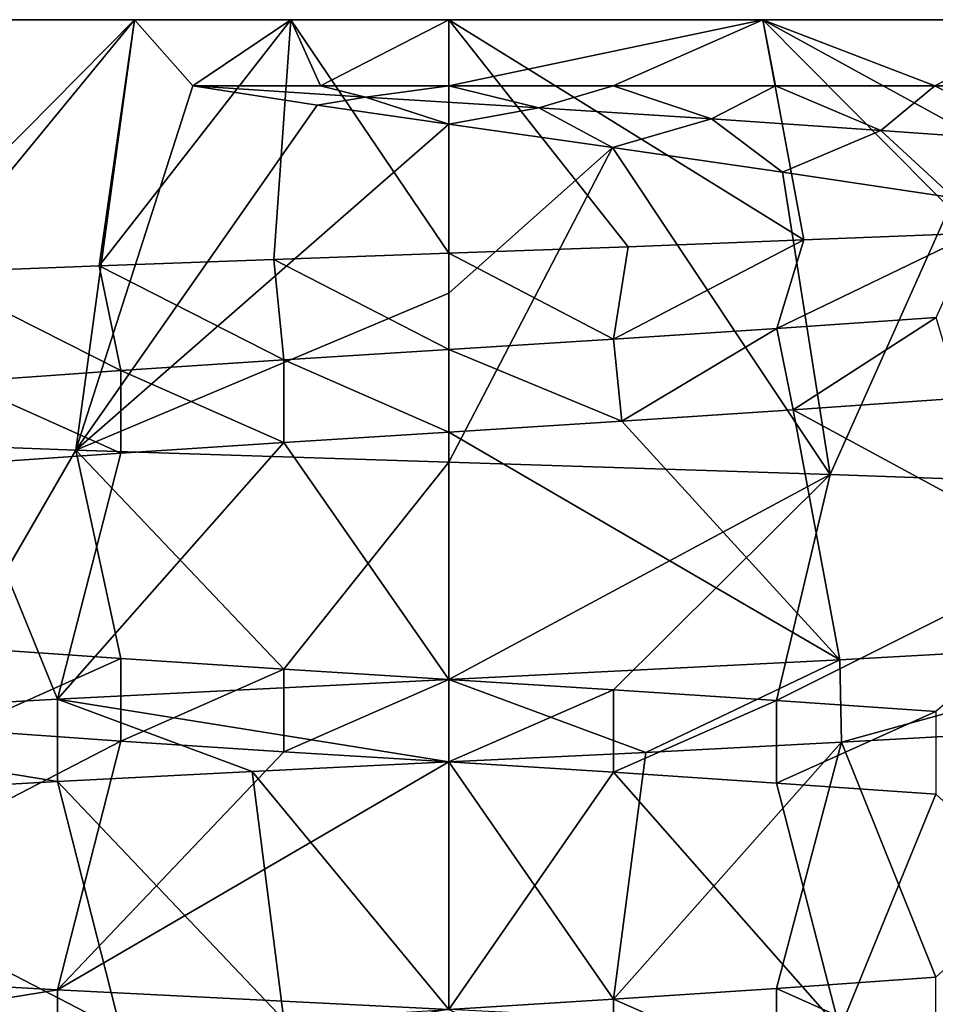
# Model space of a CAD drawing. Header units: inches. Extents: x -4.64 to 4.64, y -1.42 to 0.49.
# Tile 603 of 608: x 4.2297 to 4.2731, y 0.4454 to 0.492. Entities that reach past the tile are written whole.
import ezdxf

# ---------------------------------------------------------------- set-up
doc = ezdxf.new("R2010")
doc.units = ezdxf.units.IN
doc.header["$LTSCALE"] = 65.185185
doc.header["$MEASUREMENT"] = 0
for name, color, linetype in [('104', 7, 'CONTINUOUS'), ('112', 7, 'CONTINUOUS'), ('114', 7, 'CONTINUOUS'), ('116', 7, 'CONTINUOUS'), ('117', 7, 'CONTINUOUS'), ('118', 7, 'CONTINUOUS'), ('262', 7, 'CONTINUOUS'), ('345', 7, 'CONTINUOUS'), ('347', 7, 'CONTINUOUS'), ('348', 7, 'CONTINUOUS'), ('353', 7, 'CONTINUOUS'), ('358', 7, 'CONTINUOUS'), ('366', 7, 'CONTINUOUS'), ('368', 7, 'CONTINUOUS'), ('370', 7, 'CONTINUOUS'), ('371', 7, 'CONTINUOUS'), ('372', 7, 'CONTINUOUS'), ('499', 7, 'CONTINUOUS'), ('91', 7, 'CONTINUOUS'), ('93', 7, 'CONTINUOUS'), ('94', 7, 'CONTINUOUS'), ('99', 7, 'CONTINUOUS')]:
    doc.layers.add(name, color=color, linetype=linetype)

msp = doc.modelspace()

# ---------------------------------------------------------------- linework, layer by layer
at = {"layer": '104', "color": 7, "linetype": 'CONTINUOUS', "true_color": 0x969696}
for points in [[(4.232343, 0.471619, 8.534767), (4.215588, 0.47224, 8.540409), (4.235122, 0.492, 8.555001), (4.232343, 0.471619, 8.534767)], [(4.235122, 0.492, 8.555001), (4.215588, 0.47224, 8.540409), (4.227884, 0.492, 8.556941), (4.235122, 0.492, 8.555001)], [(4.225273, 0.480025, 8.704794), (4.233443, 0.480343, 8.706556), (4.235121, 0.492, 8.694999), (4.225273, 0.480025, 8.704794)], [(4.227884, 0.492, 8.693059), (4.225273, 0.480025, 8.704794), (4.235121, 0.492, 8.694999), (4.227884, 0.492, 8.693059)], [(4.237881, 0.48886, 8.551287), (4.232343, 0.471619, 8.534767), (4.235122, 0.492, 8.555001), (4.237881, 0.48886, 8.551287)], [(4.233443, 0.480343, 8.706556), (4.241722, 0.48065, 8.707498), (4.24252, 0.492, 8.69617), (4.233443, 0.480343, 8.706556)], [(4.235121, 0.492, 8.694999), (4.233443, 0.480343, 8.706556), (4.24252, 0.492, 8.69617), (4.235121, 0.492, 8.694999)], [(4.24252, 0.492, 8.55383), (4.237881, 0.48886, 8.551287), (4.235122, 0.492, 8.555001), (4.24252, 0.492, 8.55383)], [(4.243921, 0.48886, 8.550545), (4.237881, 0.48886, 8.551287), (4.24252, 0.492, 8.55383), (4.243921, 0.48886, 8.550545)], [(4.241722, 0.48065, 8.707498), (4.25, 0.480945, 8.707618), (4.24252, 0.492, 8.69617), (4.241722, 0.48065, 8.707498)], [(4.25, 0.492, 8.553437), (4.243921, 0.48886, 8.550545), (4.24252, 0.492, 8.55383), (4.25, 0.492, 8.553437)], [(4.25, 0.480945, 8.707618), (4.25, 0.492, 8.696563), (4.24252, 0.492, 8.69617), (4.25, 0.480945, 8.707618)], [(4.25, 0.48886, 8.550297), (4.243921, 0.48886, 8.550545), (4.25, 0.492, 8.553437), (4.25, 0.48886, 8.550297)], [(4.232343, 0.471619, 8.534767), (4.237881, 0.48886, 8.551287), (4.24377, 0.487951, 8.549646), (4.232343, 0.471619, 8.534767)], [(4.25, 0.487047, 8.548485), (4.232343, 0.471619, 8.534767), (4.24377, 0.487951, 8.549646), (4.25, 0.487047, 8.548485)], [(4.25, 0.479043, 8.540481), (4.232343, 0.471619, 8.534767), (4.25, 0.487047, 8.548485), (4.25, 0.479043, 8.540481)], [(4.25, 0.471039, 8.532476), (4.232343, 0.471619, 8.534767), (4.25, 0.479043, 8.540481), (4.25, 0.471039, 8.532476)]]:
    msp.add_3dface(points, dxfattribs=at)
at = {"layer": '112', "color": 7, "linetype": 'CONTINUOUS', "true_color": 0x969696}
for points in [[(4.237881, 0.48886, 8.551287), (4.246055, 0.488338, 8.550402), (4.24377, 0.487951, 8.549646), (4.237881, 0.48886, 8.551287)], [(4.246055, 0.488338, 8.550402), (4.25, 0.487047, 8.548485), (4.24377, 0.487951, 8.549646), (4.246055, 0.488338, 8.550402)], [(4.246055, 0.488338, 8.550402), (4.254278, 0.48783, 8.55042), (4.25, 0.487047, 8.548485), (4.246055, 0.488338, 8.550402)], [(4.25, 0.487047, 8.548485), (4.254278, 0.48783, 8.55042), (4.257769, 0.485946, 8.547773), (4.25, 0.487047, 8.548485)], [(4.254278, 0.48783, 8.55042), (4.262449, 0.487306, 8.551342), (4.257769, 0.485946, 8.547773), (4.254278, 0.48783, 8.55042)], [(4.257769, 0.485946, 8.547773), (4.262449, 0.487306, 8.551342), (4.26581, 0.484781, 8.547821), (4.257769, 0.485946, 8.547773)], [(4.262449, 0.487306, 8.551342), (4.27047, 0.486758, 8.553157), (4.26581, 0.484781, 8.547821), (4.262449, 0.487306, 8.551342)], [(4.26581, 0.484781, 8.547821), (4.27047, 0.486758, 8.553157), (4.273933, 0.483569, 8.548671), (4.26581, 0.484781, 8.547821)], [(4.27047, 0.486758, 8.553157), (4.278244, 0.486193, 8.555843), (4.273933, 0.483569, 8.548671), (4.27047, 0.486758, 8.553157)], [(4.274237, 0.474072, 8.695661), (4.266322, 0.473517, 8.697898), (4.286351, 0.462672, 8.71277), (4.274237, 0.474072, 8.695661)], [(4.266322, 0.473517, 8.697898), (4.258211, 0.472981, 8.69925), (4.268531, 0.461679, 8.718175), (4.266322, 0.473517, 8.697898)], [(4.286351, 0.462672, 8.71277), (4.266322, 0.473517, 8.697898), (4.268531, 0.461679, 8.718175), (4.286351, 0.462672, 8.71277)], [(4.258211, 0.472981, 8.69925), (4.25, 0.472469, 8.699703), (4.268531, 0.461679, 8.718175), (4.258211, 0.472981, 8.69925)], [(4.25, 0.472469, 8.699703), (4.242195, 0.471982, 8.699294), (4.25, 0.46075, 8.72), (4.25, 0.472469, 8.699703)], [(4.25, 0.472469, 8.699703), (4.25, 0.46075, 8.72), (4.268531, 0.461679, 8.718175), (4.25, 0.472469, 8.699703)], [(4.242195, 0.471982, 8.699294), (4.234469, 0.471474, 8.69807), (4.231468, 0.45982, 8.718175), (4.242195, 0.471982, 8.699294)], [(4.242195, 0.471982, 8.699294), (4.231468, 0.45982, 8.718175), (4.25, 0.46075, 8.72), (4.242195, 0.471982, 8.699294)], [(4.234469, 0.471474, 8.69807), (4.226913, 0.470946, 8.696046), (4.231468, 0.45982, 8.718175), (4.234469, 0.471474, 8.69807)], [(4.226913, 0.470946, 8.696046), (4.213645, 0.458823, 8.712769), (4.231468, 0.45982, 8.718175), (4.226913, 0.470946, 8.696046)], [(4.226915, 0.458364, 8.553954), (4.234471, 0.457838, 8.551929), (4.213644, 0.447048, 8.537232), (4.226915, 0.458364, 8.553954)], [(4.234471, 0.457838, 8.551929), (4.231468, 0.446054, 8.531825), (4.213644, 0.447048, 8.537232), (4.234471, 0.457838, 8.551929)], [(4.234471, 0.457838, 8.551929), (4.242196, 0.45733, 8.550706), (4.231468, 0.446054, 8.531825), (4.234471, 0.457838, 8.551929)], [(4.242196, 0.45733, 8.550706), (4.25, 0.456844, 8.550297), (4.231468, 0.446054, 8.531825), (4.242196, 0.45733, 8.550706)], [(4.25, 0.456844, 8.550297), (4.25, 0.445125, 8.53), (4.231468, 0.446054, 8.531825), (4.25, 0.456844, 8.550297)], [(4.25, 0.445125, 8.53), (4.25, 0.456844, 8.550297), (4.257805, 0.456357, 8.550706), (4.25, 0.445125, 8.53)], [(4.268532, 0.444195, 8.531825), (4.25, 0.445125, 8.53), (4.257805, 0.456357, 8.550706), (4.268532, 0.444195, 8.531825)], [(4.265531, 0.455849, 8.55193), (4.268532, 0.444195, 8.531825), (4.257805, 0.456357, 8.550706), (4.265531, 0.455849, 8.55193)], [(4.273087, 0.455321, 8.553954), (4.268532, 0.444195, 8.531825), (4.265531, 0.455849, 8.55193), (4.273087, 0.455321, 8.553954)], [(4.286355, 0.443198, 8.537231), (4.268532, 0.444195, 8.531825), (4.273087, 0.455321, 8.553954), (4.286355, 0.443198, 8.537231)]]:
    msp.add_3dface(points, dxfattribs=at)
at = {"layer": '114', "color": 7, "linetype": 'CONTINUOUS', "true_color": 0x969696}
for points in [[(4.265539, 0.47737, 8.698068), (4.2731, 0.477899, 8.696041), (4.274911, 0.481897, 8.702774), (4.265539, 0.47737, 8.698068)], [(4.265539, 0.47737, 8.698068), (4.274911, 0.481897, 8.702774), (4.266831, 0.481567, 8.70525), (4.265539, 0.47737, 8.698068)], [(4.25781, 0.476862, 8.699293), (4.258506, 0.48125, 8.706872), (4.25, 0.480945, 8.707618), (4.25781, 0.476862, 8.699293)], [(4.25781, 0.476862, 8.699293), (4.265539, 0.47737, 8.698068), (4.266831, 0.481567, 8.70525), (4.25781, 0.476862, 8.699293)], [(4.25781, 0.476862, 8.699293), (4.266831, 0.481567, 8.70525), (4.258506, 0.48125, 8.706872), (4.25781, 0.476862, 8.699293)], [(4.25, 0.476375, 8.699703), (4.25, 0.480945, 8.707618), (4.241722, 0.48065, 8.707498), (4.25, 0.476375, 8.699703)], [(4.25, 0.476375, 8.699703), (4.25781, 0.476862, 8.699293), (4.25, 0.480945, 8.707618), (4.25, 0.476375, 8.699703)], [(4.234471, 0.475381, 8.698071), (4.233443, 0.480343, 8.706556), (4.225273, 0.480025, 8.704794), (4.234471, 0.475381, 8.698071)], [(4.242196, 0.475888, 8.699294), (4.241722, 0.48065, 8.707498), (4.233443, 0.480343, 8.706556), (4.242196, 0.475888, 8.699294)], [(4.234471, 0.475381, 8.698071), (4.242196, 0.475888, 8.699294), (4.233443, 0.480343, 8.706556), (4.234471, 0.475381, 8.698071)], [(4.242196, 0.475888, 8.699294), (4.25, 0.476375, 8.699703), (4.241722, 0.48065, 8.707498), (4.242196, 0.475888, 8.699294)], [(4.226915, 0.474854, 8.696046), (4.234471, 0.475381, 8.698071), (4.225273, 0.480025, 8.704794), (4.226915, 0.474854, 8.696046)], [(4.226913, 0.462273, 8.553954), (4.215588, 0.47224, 8.540409), (4.232343, 0.471619, 8.534767), (4.226913, 0.462273, 8.553954)], [(4.234469, 0.461744, 8.55193), (4.226913, 0.462273, 8.553954), (4.232343, 0.471619, 8.534767), (4.234469, 0.461744, 8.55193)], [(4.242195, 0.461236, 8.550706), (4.234469, 0.461744, 8.55193), (4.232343, 0.471619, 8.534767), (4.242195, 0.461236, 8.550706)], [(4.242195, 0.461236, 8.550706), (4.232343, 0.471619, 8.534767), (4.25, 0.471039, 8.532476), (4.242195, 0.461236, 8.550706)], [(4.25, 0.46075, 8.550297), (4.242195, 0.461236, 8.550706), (4.25, 0.471039, 8.532476), (4.25, 0.46075, 8.550297)], [(4.25, 0.46075, 8.550297), (4.25, 0.471039, 8.532476), (4.268074, 0.470453, 8.533661), (4.25, 0.46075, 8.550297)], [(4.25, 0.46075, 8.550297), (4.268074, 0.470453, 8.533661), (4.257804, 0.460263, 8.550706), (4.25, 0.46075, 8.550297)], [(4.257804, 0.460263, 8.550706), (4.268074, 0.470453, 8.533661), (4.265529, 0.459756, 8.551929), (4.257804, 0.460263, 8.550706)], [(4.268074, 0.470453, 8.533661), (4.285688, 0.469827, 8.538324), (4.265529, 0.459756, 8.551929), (4.268074, 0.470453, 8.533661)], [(4.265529, 0.459756, 8.551929), (4.285688, 0.469827, 8.538324), (4.273085, 0.459229, 8.553954), (4.265529, 0.459756, 8.551929)], [(4.286489, 0.458779, 8.712713), (4.268603, 0.457777, 8.718161), (4.273087, 0.446648, 8.696046), (4.286489, 0.458779, 8.712713)], [(4.268603, 0.457777, 8.718161), (4.259344, 0.457301, 8.719539), (4.257805, 0.445611, 8.699294), (4.268603, 0.457777, 8.718161)], [(4.265531, 0.446119, 8.69807), (4.268603, 0.457777, 8.718161), (4.257805, 0.445611, 8.699294), (4.265531, 0.446119, 8.69807)], [(4.273087, 0.446648, 8.696046), (4.268603, 0.457777, 8.718161), (4.265531, 0.446119, 8.69807), (4.273087, 0.446648, 8.696046)], [(4.259344, 0.457301, 8.719539), (4.25, 0.456844, 8.72), (4.257805, 0.445611, 8.699294), (4.259344, 0.457301, 8.719539)], [(4.25, 0.456844, 8.72), (4.240692, 0.456388, 8.719543), (4.25, 0.445125, 8.699703), (4.25, 0.456844, 8.72)], [(4.257805, 0.445611, 8.699294), (4.25, 0.456844, 8.72), (4.25, 0.445125, 8.699703), (4.257805, 0.445611, 8.699294)], [(4.240692, 0.456388, 8.719543), (4.231468, 0.455914, 8.718175), (4.242196, 0.444638, 8.699294), (4.240692, 0.456388, 8.719543)], [(4.25, 0.445125, 8.699703), (4.240692, 0.456388, 8.719543), (4.242196, 0.444638, 8.699294), (4.25, 0.445125, 8.699703)], [(4.231468, 0.455914, 8.718175), (4.213644, 0.454921, 8.712768), (4.234471, 0.444131, 8.698071), (4.231468, 0.455914, 8.718175)], [(4.242196, 0.444638, 8.699294), (4.231468, 0.455914, 8.718175), (4.234471, 0.444131, 8.698071), (4.242196, 0.444638, 8.699294)], [(4.234471, 0.444131, 8.698071), (4.213644, 0.454921, 8.712768), (4.226915, 0.443604, 8.696046), (4.234471, 0.444131, 8.698071)]]:
    msp.add_3dface(points, dxfattribs=at)
at = {"layer": '116', "color": 7, "linetype": 'CONTINUOUS', "true_color": 0x969696}
for points in [[(4.235122, 0.492, 8.555001), (4.227884, 0.492, 8.556941), (4.235121, 0.492, 8.694999), (4.235122, 0.492, 8.555001)], [(4.227884, 0.492, 8.556941), (4.227884, 0.492, 8.693059), (4.235121, 0.492, 8.694999), (4.227884, 0.492, 8.556941)], [(4.235122, 0.492, 8.555001), (4.235121, 0.492, 8.694999), (4.24252, 0.492, 8.69617), (4.235122, 0.492, 8.555001)], [(4.24252, 0.492, 8.55383), (4.235122, 0.492, 8.555001), (4.24252, 0.492, 8.69617), (4.24252, 0.492, 8.55383)], [(4.25, 0.492, 8.696563), (4.25, 0.492, 8.553437), (4.24252, 0.492, 8.55383), (4.25, 0.492, 8.696563)], [(4.25, 0.492, 8.696563), (4.24252, 0.492, 8.55383), (4.24252, 0.492, 8.69617), (4.25, 0.492, 8.696563)], [(4.25, 0.492, 8.696563), (4.264878, 0.492, 8.694999), (4.25, 0.492, 8.553437), (4.25, 0.492, 8.696563)], [(4.264878, 0.492, 8.694999), (4.264879, 0.492, 8.555001), (4.25, 0.492, 8.553437), (4.264878, 0.492, 8.694999)], [(4.264878, 0.492, 8.694999), (4.279106, 0.492, 8.690376), (4.264879, 0.492, 8.555001), (4.264878, 0.492, 8.694999)], [(4.279106, 0.492, 8.690376), (4.279106, 0.492, 8.559624), (4.264879, 0.492, 8.555001), (4.279106, 0.492, 8.690376)]]:
    msp.add_3dface(points, dxfattribs=at)
at = {"layer": '117', "color": 7, "linetype": 'CONTINUOUS', "true_color": 0x969696}
for points in [[(4.25, 0.479043, 8.540481), (4.25, 0.487047, 8.548485), (4.257769, 0.485946, 8.547773), (4.25, 0.479043, 8.540481)], [(4.25, 0.471039, 8.532476), (4.25, 0.479043, 8.540481), (4.257769, 0.485946, 8.547773), (4.25, 0.471039, 8.532476)], [(4.25, 0.471039, 8.532476), (4.257769, 0.485946, 8.547773), (4.268074, 0.470453, 8.533661), (4.25, 0.471039, 8.532476)], [(4.257769, 0.485946, 8.547773), (4.26581, 0.484781, 8.547821), (4.268074, 0.470453, 8.533661), (4.257769, 0.485946, 8.547773)], [(4.26581, 0.484781, 8.547821), (4.273933, 0.483569, 8.548671), (4.268074, 0.470453, 8.533661), (4.26581, 0.484781, 8.547821)], [(4.273933, 0.483569, 8.548671), (4.285688, 0.469827, 8.538324), (4.268074, 0.470453, 8.533661), (4.273933, 0.483569, 8.548671)]]:
    msp.add_3dface(points, dxfattribs=at)
at = {"layer": '118', "color": 7, "linetype": 'CONTINUOUS', "true_color": 0x969696}
for points in [[(4.286351, 0.462672, 8.71277), (4.268531, 0.461679, 8.718175), (4.268603, 0.457777, 8.718161), (4.286351, 0.462672, 8.71277)], [(4.286351, 0.462672, 8.71277), (4.268603, 0.457777, 8.718161), (4.286489, 0.458779, 8.712713), (4.286351, 0.462672, 8.71277)], [(4.268531, 0.461679, 8.718175), (4.25, 0.46075, 8.72), (4.259344, 0.457301, 8.719539), (4.268531, 0.461679, 8.718175)], [(4.268531, 0.461679, 8.718175), (4.259344, 0.457301, 8.719539), (4.268603, 0.457777, 8.718161), (4.268531, 0.461679, 8.718175)], [(4.25, 0.46075, 8.72), (4.25, 0.456844, 8.72), (4.259344, 0.457301, 8.719539), (4.25, 0.46075, 8.72)]]:
    msp.add_3dface(points, dxfattribs=at)
at = {"layer": '262', "color": 7, "linetype": 'CONTINUOUS', "true_color": 0x969696}
for points in [[(4.25, 0.456844, 8.550297), (4.25, 0.46075, 8.550297), (4.257804, 0.460263, 8.550706), (4.25, 0.456844, 8.550297)], [(4.257805, 0.456357, 8.550706), (4.25, 0.456844, 8.550297), (4.257804, 0.460263, 8.550706), (4.257805, 0.456357, 8.550706)], [(4.257805, 0.456357, 8.550706), (4.257804, 0.460263, 8.550706), (4.265529, 0.459756, 8.551929), (4.257805, 0.456357, 8.550706)], [(4.265531, 0.455849, 8.55193), (4.257805, 0.456357, 8.550706), (4.265529, 0.459756, 8.551929), (4.265531, 0.455849, 8.55193)], [(4.265531, 0.455849, 8.55193), (4.265529, 0.459756, 8.551929), (4.273085, 0.459229, 8.553954), (4.265531, 0.455849, 8.55193)], [(4.273087, 0.455321, 8.553954), (4.265531, 0.455849, 8.55193), (4.273085, 0.459229, 8.553954), (4.273087, 0.455321, 8.553954)], [(4.273085, 0.442739, 8.696046), (4.273087, 0.446648, 8.696046), (4.265531, 0.446119, 8.69807), (4.273085, 0.442739, 8.696046)], [(4.265529, 0.442213, 8.698071), (4.265531, 0.446119, 8.69807), (4.257805, 0.445611, 8.699294), (4.265529, 0.442213, 8.698071)], [(4.265529, 0.442213, 8.698071), (4.273085, 0.442739, 8.696046), (4.265531, 0.446119, 8.69807), (4.265529, 0.442213, 8.698071)], [(4.257804, 0.441705, 8.699294), (4.257805, 0.445611, 8.699294), (4.25, 0.445125, 8.699703), (4.257804, 0.441705, 8.699294)], [(4.257804, 0.441705, 8.699294), (4.265529, 0.442213, 8.698071), (4.257805, 0.445611, 8.699294), (4.257804, 0.441705, 8.699294)]]:
    msp.add_3dface(points, dxfattribs=at)
at = {"layer": '345', "color": 7, "linetype": 'CONTINUOUS', "true_color": 0x969696}
for points in [[(4.237881, 0.48886, -8.698713), (4.243921, 0.48886, -8.699455), (4.246055, 0.488338, -8.699598), (4.237881, 0.48886, -8.698713)], [(4.243921, 0.48886, -8.699455), (4.25, 0.48886, -8.699703), (4.246055, 0.488338, -8.699598), (4.243921, 0.48886, -8.699455)], [(4.246055, 0.488338, -8.699598), (4.25, 0.48886, -8.699703), (4.254278, 0.48783, -8.69958), (4.246055, 0.488338, -8.699598)], [(4.25, 0.48886, -8.699703), (4.257788, 0.48886, -8.699295), (4.254278, 0.48783, -8.69958), (4.25, 0.48886, -8.699703)], [(4.254278, 0.48783, -8.69958), (4.257788, 0.48886, -8.699295), (4.262449, 0.487306, -8.698658), (4.254278, 0.48783, -8.69958)], [(4.257788, 0.48886, -8.699295), (4.265491, 0.48886, -8.698079), (4.262449, 0.487306, -8.698658), (4.257788, 0.48886, -8.699295)], [(4.262449, 0.487306, -8.698658), (4.265491, 0.48886, -8.698079), (4.27047, 0.486758, -8.696843), (4.262449, 0.487306, -8.698658)], [(4.265491, 0.48886, -8.698079), (4.273026, 0.48886, -8.696065), (4.27047, 0.486758, -8.696843), (4.265491, 0.48886, -8.698079)], [(4.27047, 0.486758, -8.696843), (4.273026, 0.48886, -8.696065), (4.278244, 0.486193, -8.694157), (4.27047, 0.486758, -8.696843)], [(4.273026, 0.48886, -8.696065), (4.280309, 0.48886, -8.693278), (4.278244, 0.486193, -8.694157), (4.273026, 0.48886, -8.696065)], [(4.265539, 0.47737, -8.551932), (4.266322, 0.473517, -8.552102), (4.2731, 0.477899, -8.553959), (4.265539, 0.47737, -8.551932)], [(4.266322, 0.473517, -8.552102), (4.274237, 0.474072, -8.554339), (4.2731, 0.477899, -8.553959), (4.266322, 0.473517, -8.552102)], [(4.25781, 0.476862, -8.550707), (4.258211, 0.472981, -8.55075), (4.265539, 0.47737, -8.551932), (4.25781, 0.476862, -8.550707)], [(4.258211, 0.472981, -8.55075), (4.266322, 0.473517, -8.552102), (4.265539, 0.47737, -8.551932), (4.258211, 0.472981, -8.55075)], [(4.25, 0.476375, -8.550297), (4.258211, 0.472981, -8.55075), (4.25781, 0.476862, -8.550707), (4.25, 0.476375, -8.550297)], [(4.25, 0.472469, -8.550297), (4.258211, 0.472981, -8.55075), (4.25, 0.476375, -8.550297), (4.25, 0.472469, -8.550297)]]:
    msp.add_3dface(points, dxfattribs=at)
at = {"layer": '347', "color": 7, "linetype": 'CONTINUOUS', "true_color": 0x969696}
for points in [[(4.25, 0.472469, -8.550297), (4.25, 0.476375, -8.550297), (4.242196, 0.475888, -8.550706), (4.25, 0.472469, -8.550297)], [(4.234471, 0.475381, -8.551929), (4.242195, 0.471982, -8.550706), (4.242196, 0.475888, -8.550706), (4.234471, 0.475381, -8.551929)], [(4.242195, 0.471982, -8.550706), (4.25, 0.472469, -8.550297), (4.242196, 0.475888, -8.550706), (4.242195, 0.471982, -8.550706)], [(4.226915, 0.474854, -8.553954), (4.234469, 0.471474, -8.55193), (4.234471, 0.475381, -8.551929), (4.226915, 0.474854, -8.553954)], [(4.234469, 0.471474, -8.55193), (4.242195, 0.471982, -8.550706), (4.234471, 0.475381, -8.551929), (4.234469, 0.471474, -8.55193)], [(4.226913, 0.470946, -8.553954), (4.234469, 0.471474, -8.55193), (4.226915, 0.474854, -8.553954), (4.226913, 0.470946, -8.553954)], [(4.234469, 0.461744, -8.69807), (4.226915, 0.458364, -8.696046), (4.226913, 0.462273, -8.696046), (4.234469, 0.461744, -8.69807)], [(4.234471, 0.457838, -8.698071), (4.226915, 0.458364, -8.696046), (4.234469, 0.461744, -8.69807), (4.234471, 0.457838, -8.698071)], [(4.242195, 0.461236, -8.699294), (4.234471, 0.457838, -8.698071), (4.234469, 0.461744, -8.69807), (4.242195, 0.461236, -8.699294)], [(4.242196, 0.45733, -8.699294), (4.234471, 0.457838, -8.698071), (4.242195, 0.461236, -8.699294), (4.242196, 0.45733, -8.699294)], [(4.25, 0.46075, -8.699703), (4.242196, 0.45733, -8.699294), (4.242195, 0.461236, -8.699294), (4.25, 0.46075, -8.699703)], [(4.25, 0.456844, -8.699703), (4.242196, 0.45733, -8.699294), (4.25, 0.46075, -8.699703), (4.25, 0.456844, -8.699703)]]:
    msp.add_3dface(points, dxfattribs=at)
at = {"layer": '348', "color": 7, "linetype": 'CONTINUOUS', "true_color": 0x969696}
for points in [[(4.231468, 0.45982, -8.531825), (4.25, 0.456844, -8.53), (4.25, 0.46075, -8.53), (4.231468, 0.45982, -8.531825)], [(4.213645, 0.458823, -8.537231), (4.231468, 0.455914, -8.531825), (4.231468, 0.45982, -8.531825), (4.213645, 0.458823, -8.537231)], [(4.240692, 0.456388, -8.530457), (4.25, 0.456844, -8.53), (4.231468, 0.45982, -8.531825), (4.240692, 0.456388, -8.530457)], [(4.231468, 0.455914, -8.531825), (4.240692, 0.456388, -8.530457), (4.231468, 0.45982, -8.531825), (4.231468, 0.455914, -8.531825)], [(4.213644, 0.454921, -8.537232), (4.231468, 0.455914, -8.531825), (4.213645, 0.458823, -8.537231), (4.213644, 0.454921, -8.537232)], [(4.231468, 0.446054, -8.718175), (4.213645, 0.443146, -8.712769), (4.213644, 0.447048, -8.712768), (4.231468, 0.446054, -8.718175)], [(4.231468, 0.442148, -8.718175), (4.213645, 0.443146, -8.712769), (4.231468, 0.446054, -8.718175), (4.231468, 0.442148, -8.718175)], [(4.25, 0.445125, -8.72), (4.231468, 0.442148, -8.718175), (4.231468, 0.446054, -8.718175), (4.25, 0.445125, -8.72)]]:
    msp.add_3dface(points, dxfattribs=at)
at = {"layer": '353', "color": 7, "linetype": 'CONTINUOUS', "true_color": 0x969696}
for points in [[(4.257788, 0.48886, -8.699295), (4.25, 0.48886, -8.699703), (4.264879, 0.492, -8.694999), (4.257788, 0.48886, -8.699295)], [(4.264879, 0.492, -8.694999), (4.25, 0.48886, -8.699703), (4.25, 0.492, -8.696563), (4.264879, 0.492, -8.694999)], [(4.264878, 0.492, -8.555001), (4.25, 0.492, -8.553437), (4.266831, 0.481567, -8.54475), (4.264878, 0.492, -8.555001)], [(4.266831, 0.481567, -8.54475), (4.25, 0.492, -8.553437), (4.258506, 0.48125, -8.543128), (4.266831, 0.481567, -8.54475)], [(4.258506, 0.48125, -8.543128), (4.25, 0.492, -8.553437), (4.25, 0.480945, -8.542382), (4.258506, 0.48125, -8.543128)], [(4.265491, 0.48886, -8.698079), (4.257788, 0.48886, -8.699295), (4.264879, 0.492, -8.694999), (4.265491, 0.48886, -8.698079)], [(4.279106, 0.492, -8.559624), (4.264878, 0.492, -8.555001), (4.282679, 0.482234, -8.550526), (4.279106, 0.492, -8.559624)], [(4.282679, 0.482234, -8.550526), (4.264878, 0.492, -8.555001), (4.274911, 0.481897, -8.547226), (4.282679, 0.482234, -8.550526)], [(4.274911, 0.481897, -8.547226), (4.264878, 0.492, -8.555001), (4.266831, 0.481567, -8.54475), (4.274911, 0.481897, -8.547226)], [(4.273026, 0.48886, -8.696065), (4.265491, 0.48886, -8.698079), (4.264879, 0.492, -8.694999), (4.273026, 0.48886, -8.696065)], [(4.279106, 0.492, -8.690376), (4.273026, 0.48886, -8.696065), (4.264879, 0.492, -8.694999), (4.279106, 0.492, -8.690376)], [(4.280309, 0.48886, -8.693278), (4.273026, 0.48886, -8.696065), (4.279106, 0.492, -8.690376), (4.280309, 0.48886, -8.693278)]]:
    msp.add_3dface(points, dxfattribs=at)
at = {"layer": '358', "color": 7, "linetype": 'CONTINUOUS', "true_color": 0x969696}
for points in [[(4.232343, 0.471619, -8.715233), (4.215588, 0.47224, -8.709591), (4.235122, 0.492, -8.694999), (4.232343, 0.471619, -8.715233)], [(4.235122, 0.492, -8.694999), (4.215588, 0.47224, -8.709591), (4.227884, 0.492, -8.693059), (4.235122, 0.492, -8.694999)], [(4.225273, 0.480025, -8.545206), (4.233443, 0.480343, -8.543444), (4.235121, 0.492, -8.555001), (4.225273, 0.480025, -8.545206)], [(4.227884, 0.492, -8.556941), (4.225273, 0.480025, -8.545206), (4.235121, 0.492, -8.555001), (4.227884, 0.492, -8.556941)], [(4.237881, 0.48886, -8.698713), (4.232343, 0.471619, -8.715233), (4.235122, 0.492, -8.694999), (4.237881, 0.48886, -8.698713)], [(4.233443, 0.480343, -8.543444), (4.241722, 0.48065, -8.542502), (4.24252, 0.492, -8.55383), (4.233443, 0.480343, -8.543444)], [(4.235121, 0.492, -8.555001), (4.233443, 0.480343, -8.543444), (4.24252, 0.492, -8.55383), (4.235121, 0.492, -8.555001)], [(4.24252, 0.492, -8.69617), (4.237881, 0.48886, -8.698713), (4.235122, 0.492, -8.694999), (4.24252, 0.492, -8.69617)], [(4.243921, 0.48886, -8.699455), (4.237881, 0.48886, -8.698713), (4.24252, 0.492, -8.69617), (4.243921, 0.48886, -8.699455)], [(4.241722, 0.48065, -8.542502), (4.25, 0.480945, -8.542382), (4.24252, 0.492, -8.55383), (4.241722, 0.48065, -8.542502)], [(4.25, 0.492, -8.696563), (4.243921, 0.48886, -8.699455), (4.24252, 0.492, -8.69617), (4.25, 0.492, -8.696563)], [(4.25, 0.480945, -8.542382), (4.25, 0.492, -8.553437), (4.24252, 0.492, -8.55383), (4.25, 0.480945, -8.542382)], [(4.25, 0.48886, -8.699703), (4.243921, 0.48886, -8.699455), (4.25, 0.492, -8.696563), (4.25, 0.48886, -8.699703)], [(4.232343, 0.471619, -8.715233), (4.237881, 0.48886, -8.698713), (4.24377, 0.487951, -8.700354), (4.232343, 0.471619, -8.715233)], [(4.25, 0.487047, -8.701515), (4.232343, 0.471619, -8.715233), (4.24377, 0.487951, -8.700354), (4.25, 0.487047, -8.701515)], [(4.25, 0.479043, -8.709519), (4.232343, 0.471619, -8.715233), (4.25, 0.487047, -8.701515), (4.25, 0.479043, -8.709519)], [(4.25, 0.471039, -8.717524), (4.232343, 0.471619, -8.715233), (4.25, 0.479043, -8.709519), (4.25, 0.471039, -8.717524)]]:
    msp.add_3dface(points, dxfattribs=at)
at = {"layer": '366', "color": 7, "linetype": 'CONTINUOUS', "true_color": 0x969696}
for points in [[(4.237881, 0.48886, -8.698713), (4.246055, 0.488338, -8.699598), (4.24377, 0.487951, -8.700354), (4.237881, 0.48886, -8.698713)], [(4.246055, 0.488338, -8.699598), (4.25, 0.487047, -8.701515), (4.24377, 0.487951, -8.700354), (4.246055, 0.488338, -8.699598)], [(4.246055, 0.488338, -8.699598), (4.254278, 0.48783, -8.69958), (4.25, 0.487047, -8.701515), (4.246055, 0.488338, -8.699598)], [(4.25, 0.487047, -8.701515), (4.254278, 0.48783, -8.69958), (4.257769, 0.485946, -8.702227), (4.25, 0.487047, -8.701515)], [(4.254278, 0.48783, -8.69958), (4.262449, 0.487306, -8.698658), (4.257769, 0.485946, -8.702227), (4.254278, 0.48783, -8.69958)], [(4.257769, 0.485946, -8.702227), (4.262449, 0.487306, -8.698658), (4.26581, 0.484781, -8.702179), (4.257769, 0.485946, -8.702227)], [(4.262449, 0.487306, -8.698658), (4.27047, 0.486758, -8.696843), (4.26581, 0.484781, -8.702179), (4.262449, 0.487306, -8.698658)], [(4.26581, 0.484781, -8.702179), (4.27047, 0.486758, -8.696843), (4.273933, 0.483569, -8.701329), (4.26581, 0.484781, -8.702179)], [(4.27047, 0.486758, -8.696843), (4.278244, 0.486193, -8.694157), (4.273933, 0.483569, -8.701329), (4.27047, 0.486758, -8.696843)], [(4.274237, 0.474072, -8.554339), (4.266322, 0.473517, -8.552102), (4.286351, 0.462672, -8.53723), (4.274237, 0.474072, -8.554339)], [(4.266322, 0.473517, -8.552102), (4.258211, 0.472981, -8.55075), (4.268531, 0.461679, -8.531825), (4.266322, 0.473517, -8.552102)], [(4.286351, 0.462672, -8.53723), (4.266322, 0.473517, -8.552102), (4.268531, 0.461679, -8.531825), (4.286351, 0.462672, -8.53723)], [(4.258211, 0.472981, -8.55075), (4.25, 0.472469, -8.550297), (4.268531, 0.461679, -8.531825), (4.258211, 0.472981, -8.55075)], [(4.25, 0.472469, -8.550297), (4.242195, 0.471982, -8.550706), (4.25, 0.46075, -8.53), (4.25, 0.472469, -8.550297)], [(4.25, 0.472469, -8.550297), (4.25, 0.46075, -8.53), (4.268531, 0.461679, -8.531825), (4.25, 0.472469, -8.550297)], [(4.242195, 0.471982, -8.550706), (4.234469, 0.471474, -8.55193), (4.231468, 0.45982, -8.531825), (4.242195, 0.471982, -8.550706)], [(4.242195, 0.471982, -8.550706), (4.231468, 0.45982, -8.531825), (4.25, 0.46075, -8.53), (4.242195, 0.471982, -8.550706)], [(4.234469, 0.471474, -8.55193), (4.226913, 0.470946, -8.553954), (4.231468, 0.45982, -8.531825), (4.234469, 0.471474, -8.55193)], [(4.226913, 0.470946, -8.553954), (4.213645, 0.458823, -8.537231), (4.231468, 0.45982, -8.531825), (4.226913, 0.470946, -8.553954)], [(4.226915, 0.458364, -8.696046), (4.234471, 0.457838, -8.698071), (4.213644, 0.447048, -8.712768), (4.226915, 0.458364, -8.696046)], [(4.234471, 0.457838, -8.698071), (4.231468, 0.446054, -8.718175), (4.213644, 0.447048, -8.712768), (4.234471, 0.457838, -8.698071)], [(4.234471, 0.457838, -8.698071), (4.242196, 0.45733, -8.699294), (4.231468, 0.446054, -8.718175), (4.234471, 0.457838, -8.698071)], [(4.242196, 0.45733, -8.699294), (4.25, 0.456844, -8.699703), (4.231468, 0.446054, -8.718175), (4.242196, 0.45733, -8.699294)], [(4.25, 0.456844, -8.699703), (4.25, 0.445125, -8.72), (4.231468, 0.446054, -8.718175), (4.25, 0.456844, -8.699703)], [(4.25, 0.445125, -8.72), (4.25, 0.456844, -8.699703), (4.257805, 0.456357, -8.699294), (4.25, 0.445125, -8.72)], [(4.268532, 0.444195, -8.718175), (4.25, 0.445125, -8.72), (4.257805, 0.456357, -8.699294), (4.268532, 0.444195, -8.718175)], [(4.265531, 0.455849, -8.69807), (4.268532, 0.444195, -8.718175), (4.257805, 0.456357, -8.699294), (4.265531, 0.455849, -8.69807)], [(4.273087, 0.455321, -8.696046), (4.268532, 0.444195, -8.718175), (4.265531, 0.455849, -8.69807), (4.273087, 0.455321, -8.696046)], [(4.286355, 0.443198, -8.712769), (4.268532, 0.444195, -8.718175), (4.273087, 0.455321, -8.696046), (4.286355, 0.443198, -8.712769)]]:
    msp.add_3dface(points, dxfattribs=at)
at = {"layer": '368', "color": 7, "linetype": 'CONTINUOUS', "true_color": 0x969696}
for points in [[(4.265539, 0.47737, -8.551932), (4.2731, 0.477899, -8.553959), (4.274911, 0.481897, -8.547226), (4.265539, 0.47737, -8.551932)], [(4.265539, 0.47737, -8.551932), (4.274911, 0.481897, -8.547226), (4.266831, 0.481567, -8.54475), (4.265539, 0.47737, -8.551932)], [(4.25781, 0.476862, -8.550707), (4.258506, 0.48125, -8.543128), (4.25, 0.480945, -8.542382), (4.25781, 0.476862, -8.550707)], [(4.25781, 0.476862, -8.550707), (4.265539, 0.47737, -8.551932), (4.266831, 0.481567, -8.54475), (4.25781, 0.476862, -8.550707)], [(4.25781, 0.476862, -8.550707), (4.266831, 0.481567, -8.54475), (4.258506, 0.48125, -8.543128), (4.25781, 0.476862, -8.550707)], [(4.25, 0.476375, -8.550297), (4.25, 0.480945, -8.542382), (4.241722, 0.48065, -8.542502), (4.25, 0.476375, -8.550297)], [(4.25, 0.476375, -8.550297), (4.25781, 0.476862, -8.550707), (4.25, 0.480945, -8.542382), (4.25, 0.476375, -8.550297)], [(4.234471, 0.475381, -8.551929), (4.233443, 0.480343, -8.543444), (4.225273, 0.480025, -8.545206), (4.234471, 0.475381, -8.551929)], [(4.242196, 0.475888, -8.550706), (4.241722, 0.48065, -8.542502), (4.233443, 0.480343, -8.543444), (4.242196, 0.475888, -8.550706)], [(4.234471, 0.475381, -8.551929), (4.242196, 0.475888, -8.550706), (4.233443, 0.480343, -8.543444), (4.234471, 0.475381, -8.551929)], [(4.242196, 0.475888, -8.550706), (4.25, 0.476375, -8.550297), (4.241722, 0.48065, -8.542502), (4.242196, 0.475888, -8.550706)], [(4.226915, 0.474854, -8.553954), (4.234471, 0.475381, -8.551929), (4.225273, 0.480025, -8.545206), (4.226915, 0.474854, -8.553954)], [(4.226913, 0.462273, -8.696046), (4.215588, 0.47224, -8.709591), (4.232343, 0.471619, -8.715233), (4.226913, 0.462273, -8.696046)], [(4.234469, 0.461744, -8.69807), (4.226913, 0.462273, -8.696046), (4.232343, 0.471619, -8.715233), (4.234469, 0.461744, -8.69807)], [(4.242195, 0.461236, -8.699294), (4.234469, 0.461744, -8.69807), (4.232343, 0.471619, -8.715233), (4.242195, 0.461236, -8.699294)], [(4.242195, 0.461236, -8.699294), (4.232343, 0.471619, -8.715233), (4.25, 0.471039, -8.717524), (4.242195, 0.461236, -8.699294)], [(4.25, 0.46075, -8.699703), (4.242195, 0.461236, -8.699294), (4.25, 0.471039, -8.717524), (4.25, 0.46075, -8.699703)], [(4.25, 0.46075, -8.699703), (4.25, 0.471039, -8.717524), (4.268074, 0.470453, -8.716339), (4.25, 0.46075, -8.699703)], [(4.25, 0.46075, -8.699703), (4.268074, 0.470453, -8.716339), (4.257804, 0.460263, -8.699294), (4.25, 0.46075, -8.699703)], [(4.257804, 0.460263, -8.699294), (4.268074, 0.470453, -8.716339), (4.265529, 0.459756, -8.698071), (4.257804, 0.460263, -8.699294)], [(4.268074, 0.470453, -8.716339), (4.285688, 0.469827, -8.711676), (4.265529, 0.459756, -8.698071), (4.268074, 0.470453, -8.716339)], [(4.265529, 0.459756, -8.698071), (4.285688, 0.469827, -8.711676), (4.273085, 0.459229, -8.696046), (4.265529, 0.459756, -8.698071)], [(4.286489, 0.458779, -8.537287), (4.268603, 0.457777, -8.531839), (4.273087, 0.446648, -8.553954), (4.286489, 0.458779, -8.537287)], [(4.268603, 0.457777, -8.531839), (4.259344, 0.457301, -8.530461), (4.257805, 0.445611, -8.550706), (4.268603, 0.457777, -8.531839)], [(4.265531, 0.446119, -8.55193), (4.268603, 0.457777, -8.531839), (4.257805, 0.445611, -8.550706), (4.265531, 0.446119, -8.55193)], [(4.273087, 0.446648, -8.553954), (4.268603, 0.457777, -8.531839), (4.265531, 0.446119, -8.55193), (4.273087, 0.446648, -8.553954)], [(4.259344, 0.457301, -8.530461), (4.25, 0.456844, -8.53), (4.257805, 0.445611, -8.550706), (4.259344, 0.457301, -8.530461)], [(4.25, 0.456844, -8.53), (4.240692, 0.456388, -8.530457), (4.25, 0.445125, -8.550297), (4.25, 0.456844, -8.53)], [(4.257805, 0.445611, -8.550706), (4.25, 0.456844, -8.53), (4.25, 0.445125, -8.550297), (4.257805, 0.445611, -8.550706)], [(4.240692, 0.456388, -8.530457), (4.231468, 0.455914, -8.531825), (4.242196, 0.444638, -8.550706), (4.240692, 0.456388, -8.530457)], [(4.25, 0.445125, -8.550297), (4.240692, 0.456388, -8.530457), (4.242196, 0.444638, -8.550706), (4.25, 0.445125, -8.550297)], [(4.231468, 0.455914, -8.531825), (4.213644, 0.454921, -8.537232), (4.234471, 0.444131, -8.551929), (4.231468, 0.455914, -8.531825)], [(4.242196, 0.444638, -8.550706), (4.231468, 0.455914, -8.531825), (4.234471, 0.444131, -8.551929), (4.242196, 0.444638, -8.550706)], [(4.234471, 0.444131, -8.551929), (4.213644, 0.454921, -8.537232), (4.226915, 0.443604, -8.553954), (4.234471, 0.444131, -8.551929)]]:
    msp.add_3dface(points, dxfattribs=at)
at = {"layer": '370', "color": 7, "linetype": 'CONTINUOUS', "true_color": 0x969696}
for points in [[(4.235122, 0.492, -8.694999), (4.227884, 0.492, -8.693059), (4.235121, 0.492, -8.555001), (4.235122, 0.492, -8.694999)], [(4.227884, 0.492, -8.693059), (4.227884, 0.492, -8.556941), (4.235121, 0.492, -8.555001), (4.227884, 0.492, -8.693059)], [(4.235122, 0.492, -8.694999), (4.235121, 0.492, -8.555001), (4.24252, 0.492, -8.55383), (4.235122, 0.492, -8.694999)], [(4.24252, 0.492, -8.69617), (4.235122, 0.492, -8.694999), (4.24252, 0.492, -8.55383), (4.24252, 0.492, -8.69617)], [(4.25, 0.492, -8.553437), (4.25, 0.492, -8.696563), (4.24252, 0.492, -8.69617), (4.25, 0.492, -8.553437)], [(4.25, 0.492, -8.553437), (4.24252, 0.492, -8.69617), (4.24252, 0.492, -8.55383), (4.25, 0.492, -8.553437)], [(4.25, 0.492, -8.553437), (4.264878, 0.492, -8.555001), (4.25, 0.492, -8.696563), (4.25, 0.492, -8.553437)], [(4.264878, 0.492, -8.555001), (4.264879, 0.492, -8.694999), (4.25, 0.492, -8.696563), (4.264878, 0.492, -8.555001)], [(4.264878, 0.492, -8.555001), (4.279106, 0.492, -8.559624), (4.264879, 0.492, -8.694999), (4.264878, 0.492, -8.555001)], [(4.279106, 0.492, -8.559624), (4.279106, 0.492, -8.690376), (4.264879, 0.492, -8.694999), (4.279106, 0.492, -8.559624)]]:
    msp.add_3dface(points, dxfattribs=at)
at = {"layer": '371', "color": 7, "linetype": 'CONTINUOUS', "true_color": 0x969696}
for points in [[(4.25, 0.479043, -8.709519), (4.25, 0.487047, -8.701515), (4.257769, 0.485946, -8.702227), (4.25, 0.479043, -8.709519)], [(4.25, 0.471039, -8.717524), (4.25, 0.479043, -8.709519), (4.257769, 0.485946, -8.702227), (4.25, 0.471039, -8.717524)], [(4.25, 0.471039, -8.717524), (4.257769, 0.485946, -8.702227), (4.268074, 0.470453, -8.716339), (4.25, 0.471039, -8.717524)], [(4.257769, 0.485946, -8.702227), (4.26581, 0.484781, -8.702179), (4.268074, 0.470453, -8.716339), (4.257769, 0.485946, -8.702227)], [(4.26581, 0.484781, -8.702179), (4.273933, 0.483569, -8.701329), (4.268074, 0.470453, -8.716339), (4.26581, 0.484781, -8.702179)], [(4.273933, 0.483569, -8.701329), (4.285688, 0.469827, -8.711676), (4.268074, 0.470453, -8.716339), (4.273933, 0.483569, -8.701329)]]:
    msp.add_3dface(points, dxfattribs=at)
at = {"layer": '372', "color": 7, "linetype": 'CONTINUOUS', "true_color": 0x969696}
for points in [[(4.286351, 0.462672, -8.53723), (4.268531, 0.461679, -8.531825), (4.268603, 0.457777, -8.531839), (4.286351, 0.462672, -8.53723)], [(4.286351, 0.462672, -8.53723), (4.268603, 0.457777, -8.531839), (4.286489, 0.458779, -8.537287), (4.286351, 0.462672, -8.53723)], [(4.268531, 0.461679, -8.531825), (4.25, 0.46075, -8.53), (4.259344, 0.457301, -8.530461), (4.268531, 0.461679, -8.531825)], [(4.268531, 0.461679, -8.531825), (4.259344, 0.457301, -8.530461), (4.268603, 0.457777, -8.531839), (4.268531, 0.461679, -8.531825)], [(4.25, 0.46075, -8.53), (4.25, 0.456844, -8.53), (4.259344, 0.457301, -8.530461), (4.25, 0.46075, -8.53)]]:
    msp.add_3dface(points, dxfattribs=at)
at = {"layer": '499', "color": 7, "linetype": 'CONTINUOUS', "true_color": 0x969696}
for points in [[(4.25, 0.456844, -8.699703), (4.25, 0.46075, -8.699703), (4.257804, 0.460263, -8.699294), (4.25, 0.456844, -8.699703)], [(4.257805, 0.456357, -8.699294), (4.25, 0.456844, -8.699703), (4.257804, 0.460263, -8.699294), (4.257805, 0.456357, -8.699294)], [(4.257805, 0.456357, -8.699294), (4.257804, 0.460263, -8.699294), (4.265529, 0.459756, -8.698071), (4.257805, 0.456357, -8.699294)], [(4.265531, 0.455849, -8.69807), (4.257805, 0.456357, -8.699294), (4.265529, 0.459756, -8.698071), (4.265531, 0.455849, -8.69807)], [(4.265531, 0.455849, -8.69807), (4.265529, 0.459756, -8.698071), (4.273085, 0.459229, -8.696046), (4.265531, 0.455849, -8.69807)], [(4.273087, 0.455321, -8.696046), (4.265531, 0.455849, -8.69807), (4.273085, 0.459229, -8.696046), (4.273087, 0.455321, -8.696046)], [(4.273085, 0.442739, -8.553954), (4.273087, 0.446648, -8.553954), (4.265531, 0.446119, -8.55193), (4.273085, 0.442739, -8.553954)], [(4.265529, 0.442213, -8.551929), (4.265531, 0.446119, -8.55193), (4.257805, 0.445611, -8.550706), (4.265529, 0.442213, -8.551929)], [(4.265529, 0.442213, -8.551929), (4.273085, 0.442739, -8.553954), (4.265531, 0.446119, -8.55193), (4.265529, 0.442213, -8.551929)], [(4.257804, 0.441705, -8.550706), (4.257805, 0.445611, -8.550706), (4.25, 0.445125, -8.550297), (4.257804, 0.441705, -8.550706)], [(4.257804, 0.441705, -8.550706), (4.265529, 0.442213, -8.551929), (4.257805, 0.445611, -8.550706), (4.257804, 0.441705, -8.550706)]]:
    msp.add_3dface(points, dxfattribs=at)
at = {"layer": '91', "color": 7, "linetype": 'CONTINUOUS', "true_color": 0x969696}
for points in [[(4.237881, 0.48886, 8.551287), (4.243921, 0.48886, 8.550545), (4.246055, 0.488338, 8.550402), (4.237881, 0.48886, 8.551287)], [(4.243921, 0.48886, 8.550545), (4.25, 0.48886, 8.550297), (4.246055, 0.488338, 8.550402), (4.243921, 0.48886, 8.550545)], [(4.246055, 0.488338, 8.550402), (4.25, 0.48886, 8.550297), (4.254278, 0.48783, 8.55042), (4.246055, 0.488338, 8.550402)], [(4.25, 0.48886, 8.550297), (4.257788, 0.48886, 8.550705), (4.254278, 0.48783, 8.55042), (4.25, 0.48886, 8.550297)], [(4.254278, 0.48783, 8.55042), (4.257788, 0.48886, 8.550705), (4.262449, 0.487306, 8.551342), (4.254278, 0.48783, 8.55042)], [(4.257788, 0.48886, 8.550705), (4.265491, 0.48886, 8.551921), (4.262449, 0.487306, 8.551342), (4.257788, 0.48886, 8.550705)], [(4.262449, 0.487306, 8.551342), (4.265491, 0.48886, 8.551921), (4.27047, 0.486758, 8.553157), (4.262449, 0.487306, 8.551342)], [(4.265491, 0.48886, 8.551921), (4.273026, 0.48886, 8.553935), (4.27047, 0.486758, 8.553157), (4.265491, 0.48886, 8.551921)], [(4.27047, 0.486758, 8.553157), (4.273026, 0.48886, 8.553935), (4.278244, 0.486193, 8.555843), (4.27047, 0.486758, 8.553157)], [(4.273026, 0.48886, 8.553935), (4.280309, 0.48886, 8.556722), (4.278244, 0.486193, 8.555843), (4.273026, 0.48886, 8.553935)], [(4.265539, 0.47737, 8.698068), (4.266322, 0.473517, 8.697898), (4.2731, 0.477899, 8.696041), (4.265539, 0.47737, 8.698068)], [(4.266322, 0.473517, 8.697898), (4.274237, 0.474072, 8.695661), (4.2731, 0.477899, 8.696041), (4.266322, 0.473517, 8.697898)], [(4.25781, 0.476862, 8.699293), (4.258211, 0.472981, 8.69925), (4.265539, 0.47737, 8.698068), (4.25781, 0.476862, 8.699293)], [(4.258211, 0.472981, 8.69925), (4.266322, 0.473517, 8.697898), (4.265539, 0.47737, 8.698068), (4.258211, 0.472981, 8.69925)], [(4.25, 0.476375, 8.699703), (4.258211, 0.472981, 8.69925), (4.25781, 0.476862, 8.699293), (4.25, 0.476375, 8.699703)], [(4.25, 0.472469, 8.699703), (4.258211, 0.472981, 8.69925), (4.25, 0.476375, 8.699703), (4.25, 0.472469, 8.699703)]]:
    msp.add_3dface(points, dxfattribs=at)
at = {"layer": '93', "color": 7, "linetype": 'CONTINUOUS', "true_color": 0x969696}
for points in [[(4.25, 0.472469, 8.699703), (4.25, 0.476375, 8.699703), (4.242196, 0.475888, 8.699294), (4.25, 0.472469, 8.699703)], [(4.234471, 0.475381, 8.698071), (4.242195, 0.471982, 8.699294), (4.242196, 0.475888, 8.699294), (4.234471, 0.475381, 8.698071)], [(4.242195, 0.471982, 8.699294), (4.25, 0.472469, 8.699703), (4.242196, 0.475888, 8.699294), (4.242195, 0.471982, 8.699294)], [(4.226915, 0.474854, 8.696046), (4.234469, 0.471474, 8.69807), (4.234471, 0.475381, 8.698071), (4.226915, 0.474854, 8.696046)], [(4.234469, 0.471474, 8.69807), (4.242195, 0.471982, 8.699294), (4.234471, 0.475381, 8.698071), (4.234469, 0.471474, 8.69807)], [(4.226913, 0.470946, 8.696046), (4.234469, 0.471474, 8.69807), (4.226915, 0.474854, 8.696046), (4.226913, 0.470946, 8.696046)], [(4.234469, 0.461744, 8.55193), (4.226915, 0.458364, 8.553954), (4.226913, 0.462273, 8.553954), (4.234469, 0.461744, 8.55193)], [(4.234471, 0.457838, 8.551929), (4.226915, 0.458364, 8.553954), (4.234469, 0.461744, 8.55193), (4.234471, 0.457838, 8.551929)], [(4.242195, 0.461236, 8.550706), (4.234471, 0.457838, 8.551929), (4.234469, 0.461744, 8.55193), (4.242195, 0.461236, 8.550706)], [(4.242196, 0.45733, 8.550706), (4.234471, 0.457838, 8.551929), (4.242195, 0.461236, 8.550706), (4.242196, 0.45733, 8.550706)], [(4.25, 0.46075, 8.550297), (4.242196, 0.45733, 8.550706), (4.242195, 0.461236, 8.550706), (4.25, 0.46075, 8.550297)], [(4.25, 0.456844, 8.550297), (4.242196, 0.45733, 8.550706), (4.25, 0.46075, 8.550297), (4.25, 0.456844, 8.550297)]]:
    msp.add_3dface(points, dxfattribs=at)
at = {"layer": '94', "color": 7, "linetype": 'CONTINUOUS', "true_color": 0x969696}
for points in [[(4.231468, 0.45982, 8.718175), (4.25, 0.456844, 8.72), (4.25, 0.46075, 8.72), (4.231468, 0.45982, 8.718175)], [(4.213645, 0.458823, 8.712769), (4.231468, 0.455914, 8.718175), (4.231468, 0.45982, 8.718175), (4.213645, 0.458823, 8.712769)], [(4.240692, 0.456388, 8.719543), (4.25, 0.456844, 8.72), (4.231468, 0.45982, 8.718175), (4.240692, 0.456388, 8.719543)], [(4.231468, 0.455914, 8.718175), (4.240692, 0.456388, 8.719543), (4.231468, 0.45982, 8.718175), (4.231468, 0.455914, 8.718175)], [(4.213644, 0.454921, 8.712768), (4.231468, 0.455914, 8.718175), (4.213645, 0.458823, 8.712769), (4.213644, 0.454921, 8.712768)], [(4.231468, 0.446054, 8.531825), (4.213645, 0.443146, 8.537231), (4.213644, 0.447048, 8.537232), (4.231468, 0.446054, 8.531825)], [(4.231468, 0.442148, 8.531825), (4.213645, 0.443146, 8.537231), (4.231468, 0.446054, 8.531825), (4.231468, 0.442148, 8.531825)], [(4.25, 0.445125, 8.53), (4.231468, 0.442148, 8.531825), (4.231468, 0.446054, 8.531825), (4.25, 0.445125, 8.53)]]:
    msp.add_3dface(points, dxfattribs=at)
at = {"layer": '99', "color": 7, "linetype": 'CONTINUOUS', "true_color": 0x969696}
for points in [[(4.257788, 0.48886, 8.550705), (4.25, 0.48886, 8.550297), (4.264879, 0.492, 8.555001), (4.257788, 0.48886, 8.550705)], [(4.264879, 0.492, 8.555001), (4.25, 0.48886, 8.550297), (4.25, 0.492, 8.553437), (4.264879, 0.492, 8.555001)], [(4.264878, 0.492, 8.694999), (4.25, 0.492, 8.696563), (4.266831, 0.481567, 8.70525), (4.264878, 0.492, 8.694999)], [(4.266831, 0.481567, 8.70525), (4.25, 0.492, 8.696563), (4.258506, 0.48125, 8.706872), (4.266831, 0.481567, 8.70525)], [(4.258506, 0.48125, 8.706872), (4.25, 0.492, 8.696563), (4.25, 0.480945, 8.707618), (4.258506, 0.48125, 8.706872)], [(4.265491, 0.48886, 8.551921), (4.257788, 0.48886, 8.550705), (4.264879, 0.492, 8.555001), (4.265491, 0.48886, 8.551921)], [(4.279106, 0.492, 8.690376), (4.264878, 0.492, 8.694999), (4.282679, 0.482234, 8.699474), (4.279106, 0.492, 8.690376)], [(4.282679, 0.482234, 8.699474), (4.264878, 0.492, 8.694999), (4.274911, 0.481897, 8.702774), (4.282679, 0.482234, 8.699474)], [(4.274911, 0.481897, 8.702774), (4.264878, 0.492, 8.694999), (4.266831, 0.481567, 8.70525), (4.274911, 0.481897, 8.702774)], [(4.273026, 0.48886, 8.553935), (4.265491, 0.48886, 8.551921), (4.264879, 0.492, 8.555001), (4.273026, 0.48886, 8.553935)], [(4.279106, 0.492, 8.559624), (4.273026, 0.48886, 8.553935), (4.264879, 0.492, 8.555001), (4.279106, 0.492, 8.559624)], [(4.280309, 0.48886, 8.556722), (4.273026, 0.48886, 8.553935), (4.279106, 0.492, 8.559624), (4.280309, 0.48886, 8.556722)]]:
    msp.add_3dface(points, dxfattribs=at)

doc.saveas('drawing.dxf')
